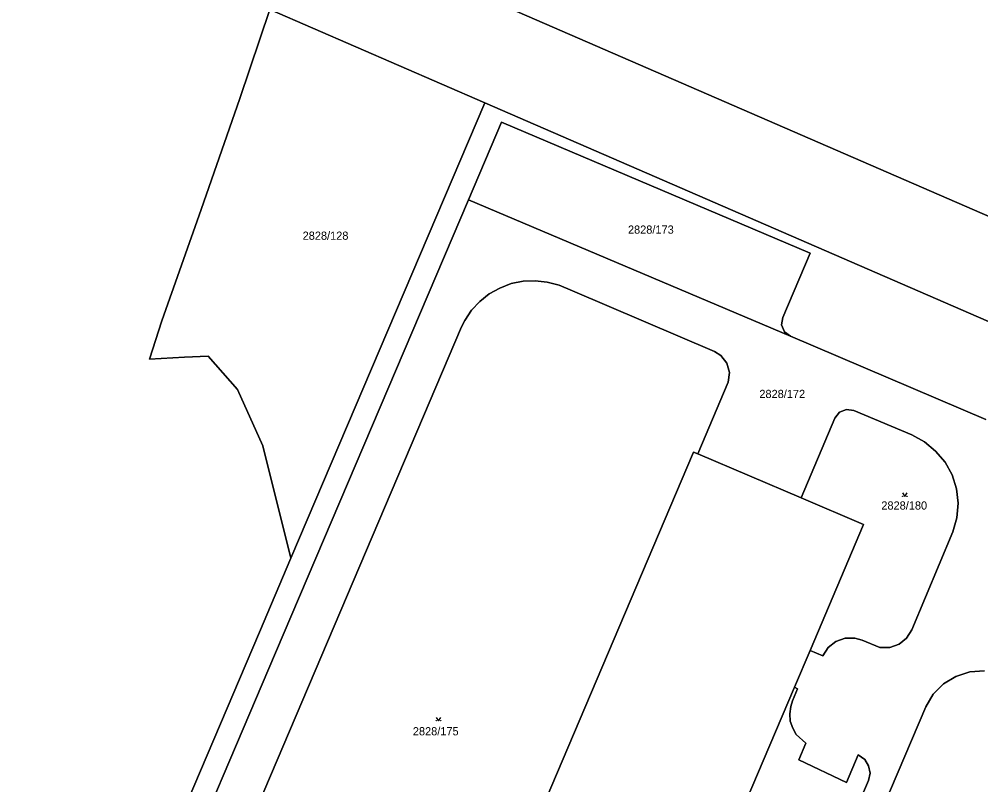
# Model space of a CAD drawing. Extents: x -596024 to -594475, y -1163820 to -1161957.
# Drawn here: x -595048.9 to -594849.7, y -1162565.8 to -1162407.1 of the extents above; entities that cross this region are included whole.
import ezdxf

# ---------------------------------------------------------------- set-up
doc = ezdxf.new("R2010")
doc.units = 0
for name, color, linetype in [('Level 1', 7, 'Continuous'), ('Level 4', 7, 'Continuous'), ('Level 5', 7, 'Continuous'), ('Level 60', 7, 'Continuous')]:
    doc.layers.add(name, color=color, linetype=linetype)

msp = doc.modelspace()

# ---------------------------------------------------------------- linework, layer by layer
at = {"layer": 'Level 1'}
for points in [[(-594996.96, -1162405.12), (-595003.2, -1162423.54), (-595011.25, -1162446.58), (-595019.37, -1162469.64), (-595021.91, -1162477.59), (-595014.66, -1162477.2), (-595009.74, -1162476.96), (-595003.68, -1162483.88), (-594998.47, -1162495.55), (-594992.61, -1162518.86)], [(-594996.96, -1162405.12), (-594952.46, -1162424.45)], [(-594831.42, -1162454.75), (-594831.59, -1162455.14), (-594949.03, -1162404.17)], [(-594992.61, -1162518.86), (-594952.46, -1162424.45)], [(-594952.46, -1162424.45), (-594811.37, -1162485.74)], [(-594955.82, -1162444.57), (-594948.99, -1162428.46), (-594885.06, -1162455.63), (-594890.72, -1162468.96), (-594890.99, -1162470.48), (-594890.36, -1162471.9), (-594889.14, -1162472.85)], [(-594848.96, -1162542.18), (-594851.99, -1162542.41), (-594854.86, -1162543.36), (-594857.46, -1162544.9), (-594859.6, -1162547.02), (-594861.11, -1162549.64), (-594913.9, -1162673.81), (-594915.2, -1162676.52), (-594916.84, -1162679.01), (-594918.78, -1162681.28), (-594921.04, -1162683.24), (-594923.61, -1162684.75), (-594926.38, -1162685.85), (-594929.28, -1162686.54), (-594932.25, -1162686.85), (-594935.26, -1162686.74), (-594947.14, -1162685.06), (-594950.08, -1162684.51), (-594952.91, -1162683.6), (-595041.5, -1162645.93), (-594995.82, -1162538.47), (-594955.82, -1162444.57)], [(-594889.14, -1162472.85), (-594955.82, -1162444.57)], [(-594908.33, -1162497.21), (-594902.07, -1162482.38), (-594901.8, -1162480.34), (-594902.31, -1162478.4), (-594903.55, -1162476.8), (-594904.88, -1162475.99), (-594934.32, -1162463.45), (-594937.09, -1162462.29), (-594939.53, -1162461.62), (-594942.02, -1162461.33), (-594944.54, -1162461.46), (-594947.01, -1162461.93), (-594949.34, -1162462.86), (-594951.54, -1162464.05), (-594953.51, -1162465.62), (-594955.21, -1162467.47), (-594956.57, -1162469.57), (-594957.28, -1162470.91), (-595023.23, -1162626.01)], [(-594889.14, -1162472.85), (-594848.66, -1162490.1)], [(-594885.09, -1162537.94), (-594882.43, -1162539.06), (-594881.35, -1162537.34), (-594879.74, -1162536.08), (-594877.82, -1162535.39), (-594875.8, -1162535.42), (-594874.31, -1162535.84), (-594870.6, -1162537.35), (-594868.58, -1162537.37), (-594866.66, -1162536.67), (-594865.08, -1162535.4), (-594864.03, -1162533.66), (-594855.48, -1162513.38), (-594854.66, -1162510.49), (-594854.41, -1162507.46), (-594854.77, -1162504.49), (-594855.66, -1162501.59), (-594857.1, -1162498.95), (-594859.07, -1162496.66), (-594861.38, -1162494.73), (-594864.01, -1162493.27), (-594876.04, -1162488.22), (-594877.55, -1162488.01), (-594879.02, -1162488.58), (-594879.95, -1162489.8), (-594886.94, -1162506.33)], [(-594969.59, -1162641.44), (-594970.49, -1162641.06), (-594909.2, -1162496.84), (-594908.33, -1162497.21)], [(-594886.94, -1162506.33), (-594908.33, -1162497.21)], [(-594885.09, -1162537.94), (-594873.99, -1162511.84), (-594886.94, -1162506.33)], [(-595047.84, -1162648.63), (-594999.13, -1162534.19), (-594992.61, -1162518.86)], [(-594888.34, -1162545.59), (-594885.09, -1162537.94)], [(-594902.28, -1162578.39), (-594888.34, -1162545.59)], [(-594902.28, -1162578.39), (-594887.77, -1162584.67), (-594886.29, -1162585.01), (-594884.76, -1162584.97), (-594882.81, -1162584.38), (-594881.18, -1162583.16), (-594880.06, -1162581.45), (-594873.01, -1162564.91), (-594872.66, -1162563.41), (-594872.95, -1162561.89), (-594873.75, -1162560.57), (-594875.09, -1162559.62), (-594877.51, -1162565.3), (-594887.39, -1162560.64), (-594885.98, -1162557.21), (-594887.95, -1162555.38), (-594888.69, -1162554.08), (-594889.18, -1162552.61), (-594889.28, -1162551.1), (-594889.09, -1162549.61), (-594888.75, -1162548.42), (-594887.67, -1162545.92), (-594888.34, -1162545.59)]]:
    msp.add_lwpolyline(points, dxfattribs=at)
at = {"layer": 'Level 5'}
for points in [[(-594865.95, -1162505.32), (-594865.45, -1162506.07), (-594864.95, -1162505.32)], [(-594962.54, -1162551.83), (-594962.04, -1162552.58), (-594961.54, -1162551.83)]]:
    msp.add_lwpolyline(points, dxfattribs=at)
for centre in [(-594865.9, -1162506.02), (-594865, -1162506.02), (-594962.49, -1162552.53), (-594961.59, -1162552.53)]:
    msp.add_circle(centre, 0.05, dxfattribs=at)
at = {"layer": 'Level 60'}
for points in [[(-594996.96, -1162405.12), (-594995.35, -1162400.36), (-594987.48, -1162377.12), (-594979.52, -1162353.85), (-594971.51, -1162330.56), (-594958.93, -1162290.91), (-594958, -1162288.15), (-594946.17, -1162293.14), (-594936.85, -1162297.08), (-594921.93, -1162303.38), (-594761.72, -1162371.02), (-594811.37, -1162485.74), (-594952.46, -1162424.45)], [(-595003.2, -1162423.54), (-594996.96, -1162405.12), (-594952.46, -1162424.45), (-594992.61, -1162518.86), (-594998.47, -1162495.55), (-595003.68, -1162483.88), (-595009.74, -1162476.96), (-595014.66, -1162477.2), (-595021.91, -1162477.59), (-595019.37, -1162469.64), (-595011.25, -1162446.58)], [(-594955.82, -1162444.57), (-594948.99, -1162428.46), (-594885.06, -1162455.63), (-594890.72, -1162468.96), (-594890.99, -1162470.48), (-594890.36, -1162471.9), (-594889.14, -1162472.85)], [(-594885.09, -1162537.94), (-594873.99, -1162511.84), (-594886.94, -1162506.33), (-594879.95, -1162489.8), (-594879.02, -1162488.58), (-594877.55, -1162488.01), (-594876.04, -1162488.22), (-594864.01, -1162493.27), (-594861.38, -1162494.73), (-594859.07, -1162496.66), (-594857.1, -1162498.95), (-594855.66, -1162501.59), (-594854.77, -1162504.49), (-594854.41, -1162507.46), (-594854.66, -1162510.49), (-594855.48, -1162513.38), (-594864.03, -1162533.66), (-594865.08, -1162535.4), (-594866.66, -1162536.67), (-594868.58, -1162537.37), (-594870.6, -1162537.35), (-594874.31, -1162535.84), (-594875.8, -1162535.42), (-594877.82, -1162535.39), (-594879.74, -1162536.08), (-594881.35, -1162537.34), (-594882.43, -1162539.06)], [(-594969.59, -1162641.44), (-594970.49, -1162641.06), (-594909.2, -1162496.84), (-594908.33, -1162497.21), (-594886.94, -1162506.33), (-594873.99, -1162511.84), (-594885.09, -1162537.94), (-594888.34, -1162545.59), (-594902.28, -1162578.39), (-594932.57, -1162649.64), (-594935.28, -1162656.02), (-594935.5, -1162655.93), (-594953.87, -1162648.12), (-594956.56, -1162646.98)], [(-594902.28, -1162578.39), (-594888.34, -1162545.59), (-594887.67, -1162545.92), (-594888.75, -1162548.42), (-594889.09, -1162549.61), (-594889.28, -1162551.1), (-594889.18, -1162552.61), (-594888.69, -1162554.08), (-594887.95, -1162555.38), (-594885.98, -1162557.21), (-594887.39, -1162560.64), (-594877.51, -1162565.3), (-594875.09, -1162559.62), (-594873.75, -1162560.57), (-594872.95, -1162561.89), (-594872.66, -1162563.41), (-594873.01, -1162564.91), (-594880.06, -1162581.45), (-594881.18, -1162583.16), (-594882.81, -1162584.38), (-594884.76, -1162584.97), (-594886.29, -1162585.01), (-594887.77, -1162584.67)]]:
    msp.add_lwpolyline(points, close=True, dxfattribs=at)
for points in [[(-595059.52, -1162377.94), (-594996.96, -1162405.12), (-595003.2, -1162423.54), (-595011.25, -1162446.58), (-595019.37, -1162469.64), (-595021.91, -1162477.59), (-595014.66, -1162477.2), (-595009.74, -1162476.96), (-595003.68, -1162483.88), (-594998.47, -1162495.55), (-594992.61, -1162518.86), (-594999.13, -1162534.19), (-595047.84, -1162648.63), (-595048.56, -1162650.34), (-595053.16, -1162646.51)], [(-594949.03, -1162404.17), (-594831.59, -1162455.14), (-594831.42, -1162454.75), (-594821.28, -1162459.2), (-594815.25, -1162461.84), (-594803.1, -1162433.96), (-594809.27, -1162431.25), (-594815.19, -1162428.65), (-594819.32, -1162426.83), (-594819.23, -1162426.61), (-594830.27, -1162421.77), (-594827.55, -1162415.46), (-594823.93, -1162407.04)], [(-594823.93, -1162407.04), (-594827.55, -1162415.46), (-594830.27, -1162421.77), (-594819.23, -1162426.61), (-594819.32, -1162426.83), (-594815.19, -1162428.65), (-594809.27, -1162431.25), (-594803.1, -1162433.96), (-594815.25, -1162461.84), (-594821.28, -1162459.2), (-594831.42, -1162454.75), (-594831.59, -1162455.14), (-594949.03, -1162404.17)], [(-594837.7, -1162546.58), (-594858.06, -1162593.6), (-594900.15, -1162690.86), (-594900.58, -1162690.85), (-594950.04, -1162690.15), (-594951.3, -1162689.61), (-595047.84, -1162648.63), (-594999.13, -1162534.19), (-594992.61, -1162518.86), (-594952.46, -1162424.45), (-594811.37, -1162485.74)], [(-594848.66, -1162490.1), (-594889.14, -1162472.85), (-594890.36, -1162471.9), (-594890.99, -1162470.48), (-594890.72, -1162468.96), (-594885.06, -1162455.63), (-594948.99, -1162428.46), (-594955.82, -1162444.57), (-594995.82, -1162538.47), (-595041.5, -1162645.93)], [(-594848.96, -1162542.18), (-594851.99, -1162542.41), (-594854.86, -1162543.36), (-594857.46, -1162544.9), (-594859.6, -1162547.02), (-594861.11, -1162549.64), (-594913.9, -1162673.81), (-594915.2, -1162676.52), (-594916.84, -1162679.01), (-594918.78, -1162681.28), (-594921.04, -1162683.24), (-594923.61, -1162684.75), (-594926.38, -1162685.85), (-594929.28, -1162686.54), (-594932.25, -1162686.85), (-594935.26, -1162686.74), (-594947.14, -1162685.06), (-594950.08, -1162684.51), (-594952.91, -1162683.6), (-595041.5, -1162645.93), (-594995.82, -1162538.47), (-594955.82, -1162444.57), (-594889.14, -1162472.85), (-594848.66, -1162490.1)], [(-594937.09, -1162462.29), (-594939.53, -1162461.62), (-594942.02, -1162461.33), (-594944.54, -1162461.46), (-594947.01, -1162461.93), (-594949.34, -1162462.86), (-594951.54, -1162464.05), (-594953.51, -1162465.62), (-594955.21, -1162467.47), (-594956.57, -1162469.57), (-594957.28, -1162470.91), (-595023.23, -1162626.01)], [(-595023.23, -1162626.01), (-594957.28, -1162470.91), (-594956.57, -1162469.57), (-594955.21, -1162467.47), (-594953.51, -1162465.62), (-594951.54, -1162464.05), (-594949.34, -1162462.86), (-594947.01, -1162461.93), (-594944.54, -1162461.46), (-594942.02, -1162461.33), (-594939.53, -1162461.62), (-594937.09, -1162462.29), (-594934.32, -1162463.45), (-594904.88, -1162475.99), (-594903.55, -1162476.8), (-594902.31, -1162478.4), (-594901.8, -1162480.34), (-594902.07, -1162482.38), (-594908.33, -1162497.21), (-594909.2, -1162496.84), (-594970.49, -1162641.06)], [(-594880.06, -1162581.45), (-594873.01, -1162564.91), (-594872.66, -1162563.41), (-594872.95, -1162561.89), (-594873.75, -1162560.57), (-594875.09, -1162559.62), (-594877.51, -1162565.3), (-594887.39, -1162560.64), (-594885.98, -1162557.21), (-594887.95, -1162555.38), (-594888.69, -1162554.08), (-594889.18, -1162552.61), (-594889.28, -1162551.1), (-594889.09, -1162549.61), (-594888.75, -1162548.42), (-594887.67, -1162545.92), (-594888.34, -1162545.59), (-594885.09, -1162537.94), (-594882.43, -1162539.06), (-594881.35, -1162537.34), (-594879.74, -1162536.08), (-594877.82, -1162535.39), (-594875.8, -1162535.42), (-594874.31, -1162535.84), (-594870.6, -1162537.35), (-594868.58, -1162537.37), (-594866.66, -1162536.67), (-594865.08, -1162535.4), (-594864.03, -1162533.66), (-594855.48, -1162513.38), (-594854.66, -1162510.49), (-594854.41, -1162507.46), (-594854.77, -1162504.49), (-594855.66, -1162501.59), (-594857.1, -1162498.95), (-594859.07, -1162496.66), (-594861.38, -1162494.73), (-594864.01, -1162493.27), (-594876.04, -1162488.22), (-594877.55, -1162488.01), (-594879.02, -1162488.58), (-594879.95, -1162489.8), (-594886.94, -1162506.33), (-594908.33, -1162497.21), (-594902.07, -1162482.38), (-594901.8, -1162480.34), (-594902.31, -1162478.4), (-594903.55, -1162476.8), (-594904.88, -1162475.99), (-594934.32, -1162463.45), (-594937.09, -1162462.29)], [(-594913.9, -1162673.81), (-594861.11, -1162549.64), (-594859.6, -1162547.02), (-594857.46, -1162544.9), (-594854.86, -1162543.36), (-594851.99, -1162542.41), (-594848.96, -1162542.18)]]:
    msp.add_lwpolyline(points, dxfattribs=at)

# ---------------------------------------------------------------- texts
at = {"layer": 'Level 4'}
for s, p in [('2828/128', (-594990.2, -1162452.85)), ('2828/173', (-594922.81, -1162451.59)), ('2828/172', (-594895.59, -1162485.65)), ('2828/180', (-594870.32, -1162508.77)), ('2828/175', (-594967.37, -1162555.56))]:
    msp.add_text(s, height=1.7, dxfattribs=at).set_placement(p)

doc.saveas('drawing.dxf')
